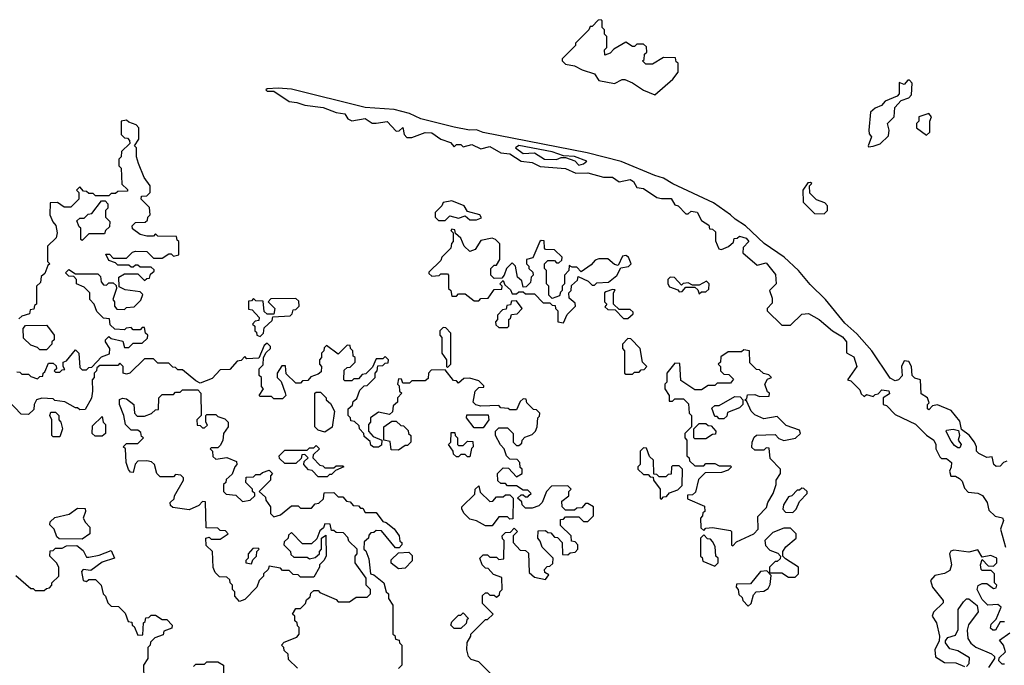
# Model space of a CAD drawing. Extents: x 2889633 to 3052318, y 540750 to 918690.
# Tile 387 of 656: x 2949065 to 2953484, y 801355 to 804250. Entities that reach past the tile are written whole.
import ezdxf

# ---------------------------------------------------------------- set-up
doc = ezdxf.new("R2010")
doc.units = 0

msp = doc.modelspace()

# ---------------------------------------------------------------- linework, layer by layer
at = {"layer": '0CON02XD'}
for points in [[(2951915, 803912.5), (2951996.4, 803983.6), (2952020, 804015), (2952020, 804055), (2952011.7, 804061.7), (2952008.3, 804078.3), (2951955, 804080), (2951905, 804050), (2951875, 804050), (2951860, 804065), (2951868.3, 804071.7), (2951870, 804095), (2951880, 804105), (2951878.3, 804128.3), (2951865, 804140), (2951835, 804140), (2951825, 804130), (2951815, 804130), (2951785, 804150), (2951731.7, 804118.3), (2951715, 804100), (2951691.7, 804091.7), (2951690, 804115), (2951700, 804125), (2951700, 804175), (2951690, 804185), (2951690, 804205), (2951680, 804215), (2951680, 804245), (2951675, 804250), (2951661.7, 804248.3), (2951635, 804220), (2951625, 804220), (2951620, 804205), (2951560, 804145), (2951560, 804135), (2951500, 804075), (2951500, 804065), (2951515, 804050), (2951555, 804043.3), (2951590, 804025), (2951645, 804007.5), (2951665, 803977.5), (2951735, 803963.3), (2951768.3, 803981.7), (2951781.7, 803981.7), (2951815, 803967.5), (2951865, 803933.3), (2951915, 803912.5)], [(2953495, 802270), (2953480, 802265), (2953465, 802247.5), (2953447, 802247), (2953437.5, 802255), (2953430, 802290), (2953405, 802287.5), (2953370, 802305), (2953360, 802315), (2953360, 802335), (2953350, 802355), (2953326.4, 802386.4), (2953291.7, 802411.7), (2953285, 802450), (2953245, 802497.5), (2953185, 802522.5), (2953161.7, 802518.3), (2953145, 802500), (2953140, 802505), (2953140, 802525), (2953147.5, 802532.5), (2953140, 802555), (2953111.7, 802571.7), (2953107.5, 802635), (2953083, 802643), (2953070, 802655), (2953067.5, 802695), (2953055, 802717.5), (2953035, 802720), (2953023.3, 802695), (2953026.4, 802653.6), (2953010, 802635), (2952995, 802631.2), (2952972.3, 802642.3), (2952890, 802765), (2952822.1, 802842.1), (2952769.1, 802889.1), (2952682, 802995), (2952612.2, 803062.2), (2952560, 803125), (2952496.2, 803185), (2952405.8, 803245.8), (2952323.3, 803325), (2952276.2, 803355), (2952255.6, 803375.6), (2952178.3, 803428.3), (2951996.7, 803513.3), (2951955, 803540), (2951915, 803550.8), (2951765, 803614.3), (2951612.5, 803652.5), (2951145, 803744), (2951115, 803756), (2951084.1, 803754.1), (2951015, 803768), (2950865, 803805.8), (2950815, 803830), (2950745, 803847.5), (2950615, 803856.2), (2950285, 803938), (2950225, 803942.5), (2950175, 803940), (2950170, 803935), (2950175, 803930), (2950205, 803930), (2950275, 803883.3), (2950309.3, 803879.3), (2950345, 803866.7), (2950426.4, 803856.4), (2950485, 803833.3), (2950525, 803827.5), (2950537.5, 803805), (2950555, 803796.7), (2950615, 803807.5), (2950646.7, 803786.7), (2950665, 803786.2)], [(2952875, 803680), (2952895, 803683.3), (2952927, 803693), (2952965, 803730), (2952967.5, 803755), (2952960, 803785), (2952990, 803815), (2952993, 803857), (2953021.7, 803888.3), (2953055, 803900), (2953067, 803913), (2953070, 803965), (2953058.3, 803978.3), (2953051.7, 803978.3), (2953035, 803960), (2953011.7, 803968.3), (2953011.7, 803918.3), (2953003, 803907), (2952950, 803885), (2952932.5, 803865), (2952905, 803853.3), (2952883.9, 803836.1), (2952876.7, 803755), (2952878.3, 803738.3), (2952887.5, 803725), (2952872.5, 803685), (2952875, 803680)], [(2953135, 803732.5), (2953150, 803745), (2953150, 803795), (2953157.5, 803815), (2953145, 803830), (2953100, 803815), (2953100, 803795), (2953090, 803785), (2953090, 803765), (2953135, 803732.5)], [(2949145, 802640), (2949155, 802650), (2949168.3, 802651.7), (2949170, 802665), (2949178.3, 802671.7), (2949195, 802710), (2949215, 802710), (2949228.3, 802698.3), (2949230, 802685), (2949220, 802675), (2949225, 802670), (2949245, 802670), (2949255, 802680), (2949268.3, 802681.7), (2949260, 802695), (2949260, 802715), (2949275, 802720), (2949315, 802770), (2949330, 802755), (2949335, 802690), (2949345, 802680), (2949365, 802680), (2949375, 802690), (2949388.3, 802691.7), (2949431.7, 802738.3), (2949468.3, 802751.7), (2949470, 802775), (2949450, 802805), (2949450, 802815), (2949465, 802830), (2949475, 802820), (2949528.3, 802808.3), (2949535, 802780), (2949555, 802780), (2949575, 802800), (2949615, 802800), (2949638.3, 802821.7), (2949640, 802835), (2949630, 802845), (2949625, 802870), (2949615, 802870), (2949605, 802860), (2949575, 802860), (2949565, 802870), (2949543, 802867), (2949535, 802860), (2949491.7, 802861.7), (2949471.7, 802881.7), (2949468.3, 802908.3), (2949441.7, 802911.7), (2949411.7, 802941.7), (2949400, 802975), (2949380, 802995), (2949380, 803025), (2949355, 803050), (2949320, 803065), (2949320, 803085), (2949308.3, 803098.3), (2949285, 803100), (2949270, 803115), (2949285, 803130), (2949315, 803110), (2949415, 803110), (2949428.3, 803098.3), (2949430, 803075), (2949441.7, 803061.7), (2949455, 803060), (2949465, 803070), (2949485, 803070), (2949498.3, 803058.3), (2949500, 803045), (2949482.5, 802995), (2949490, 802985), (2949490, 802965), (2949501.7, 802951.7), (2949535, 802950), (2949545, 802960), (2949578.3, 802961.7), (2949608.3, 802991.7), (2949618.3, 803018.3), (2949605, 803030), (2949538.3, 803038.3), (2949511.7, 803051.7), (2949510, 803095), (2949535, 803110), (2949595, 803110), (2949625, 803080), (2949635, 803090), (2949648.3, 803091.7), (2949651.7, 803108.3), (2949668.3, 803121.7), (2949668.3, 803128.3), (2949655, 803140), (2949605, 803140), (2949595, 803150), (2949585, 803150), (2949575, 803140), (2949565, 803140), (2949555, 803150), (2949505, 803150), (2949495, 803160), (2949465, 803170), (2949451.7, 803198.3), (2949468.3, 803198.3), (2949485, 803180), (2949545, 803180), (2949571.7, 803208.3), (2949585, 803212.5), (2949635, 803210), (2949665, 803180), (2949705, 803180), (2949735, 803200), (2949745, 803200), (2949755, 803190), (2949780, 803195), (2949780, 803255), (2949771.7, 803261.7), (2949768.3, 803278.3), (2949685, 803280), (2949675, 803290), (2949665, 803280), (2949635, 803280), (2949605, 803287.5), (2949571.7, 803311.7), (2949570, 803325), (2949585, 803340), (2949627.5, 803342.5), (2949638.3, 803351.7), (2949640, 803365), (2949650, 803375), (2949648.3, 803408.3), (2949610, 803445), (2949611.7, 803458.3), (2949635, 803460), (2949650, 803475), (2949650, 803505), (2949623, 803543), (2949597.5, 803605), (2949590, 803635), (2949590, 803675), (2949580, 803685), (2949600, 803715), (2949600, 803765), (2949588.3, 803778.3), (2949555, 803790), (2949545, 803800), (2949520, 803795), (2949520, 803735), (2949535, 803720), (2949548.3, 803718.3), (2949558.3, 803708.3), (2949560, 803695), (2949521.7, 803658.3), (2949520, 803635), (2949510, 803625), (2949510, 803595), (2949520, 803585), (2949523, 803513), (2949548.3, 803488.3), (2949548.3, 803481.7), (2949505, 803480), (2949495, 803470), (2949475, 803470), (2949465, 803460), (2949405, 803460), (2949395, 803470), (2949375, 803470), (2949365, 803480), (2949351.7, 803481.7), (2949335, 803500), (2949320, 803485), (2949330, 803475), (2949330, 803445), (2949295, 803410), (2949265, 803410), (2949235, 803430), (2949201.7, 803428.3), (2949200, 803375), (2949213, 803343), (2949227, 803327), (2949232.5, 803295), (2949228.3, 803271.7), (2949190, 803235), (2949190, 803165), (2949200, 803155), (2949191.7, 803148.3), (2949178.3, 803111.7), (2949161.7, 803098.3), (2949158.3, 803071.7), (2949140, 803055), (2949140, 802975), (2949131.7, 802968.3), (2949128.3, 802951.7), (2949111.7, 802948.3), (2949108.3, 802931.7), (2949075, 802920), (2949061.7, 802908.3)], [(2950665, 803786.2), (2950715, 803793.8), (2950755, 803750), (2950768.3, 803751.7), (2950785, 803766.7), (2950790, 803735), (2950802.5, 803722.5), (2950825, 803722.5), (2950885, 803743.8), (2950915, 803743.3), (2950955, 803714), (2950998.8, 803698.8), (2951015, 803680), (2951025, 803690), (2951045, 803690), (2951055, 803680), (2951095, 803690), (2951135, 803671.2), (2951175, 803681.2), (2951225, 803653.3), (2951265, 803648.8), (2951316.1, 803616.1), (2951365, 803610), (2951401.7, 803591.7), (2951515, 803582.5), (2951561.7, 803561.7), (2951615, 803563.3), (2951685, 803543.3), (2951725, 803543.3), (2951755, 803522.5), (2951805, 803533.8), (2951820, 803525), (2951835, 803497.5), (2951865, 803492.5), (2951925, 803453.3), (2951945, 803447.5), (2951988.3, 803448.3), (2952005, 803420), (2952020, 803415), (2952055, 803380), (2952065, 803380), (2952078.3, 803391.7), (2952105, 803387.5), (2952125, 803350), (2952158.3, 803328.3), (2952161.7, 803311.7), (2952175, 803310), (2952188.3, 803298.3), (2952188.3, 803258.3), (2952203, 803223), (2952215, 803220), (2952247, 803233), (2952268.3, 803251.7), (2952271.7, 803268.3), (2952285, 803270), (2952295, 803280), (2952325, 803270), (2952337.5, 803255), (2952311.7, 803228.3), (2952310, 803205), (2952375, 803150), (2952415, 803160), (2952457, 803107), (2952460, 803065), (2952430, 803035), (2952441.7, 803001.7), (2952441.7, 802978.3), (2952420, 802955), (2952420, 802945), (2952485, 802880), (2952525, 802880), (2952575, 802930), (2952605, 802932.5), (2952652.5, 802905), (2952712.5, 802855), (2952758.2, 802828.2), (2952775.8, 802805), (2952776.4, 802756.4), (2952808.3, 802738.3), (2952822.5, 802695), (2952780, 802635), (2952795, 802630), (2952835, 802590), (2952841.7, 802571.7), (2952855, 802560), (2952865, 802570), (2952895, 802560), (2952905, 802570), (2952918.3, 802571.7), (2952935, 802590), (2952966.4, 802586.4), (2952968.3, 802571.7), (2952940, 802555), (2952940, 802525), (2952955, 802520), (2952995, 802480), (2953086.1, 802436.1), (2953135, 802387.5), (2953167.5, 802365), (2953176.7, 802345), (2953177.5, 802325), (2953195, 802290), (2953203, 802283), (2953225, 802282.5), (2953246.7, 802265), (2953246.4, 802243.6), (2953237.5, 802225), (2953243.6, 802203.6), (2953265, 802202.5), (2953283, 802193), (2953295, 802180), (2953305, 802150), (2953321.7, 802131.7), (2953365, 802127.5), (2953386.4, 802116.4), (2953407.5, 802085), (2953415, 802050), (2953443, 802023), (2953476.1, 802016.1), (2953480, 802005), (2953467.5, 801965), (2953490, 801885)], [(2951575, 803597.5), (2951595, 803603.3), (2951610, 803615), (2951555, 803636.2), (2951505, 803640), (2951455, 803658), (2951305, 803685.8), (2951290, 803675), (2951325, 803650), (2951375, 803653.3), (2951420, 803625), (2951475, 803623.8), (2951495, 803632.5), (2951515, 803632.5), (2951556.7, 803616.7), (2951575, 803597.5)], [(2952675, 803380), (2952690, 803395), (2952690, 803415), (2952678.3, 803428.3), (2952641.7, 803441.7), (2952611.7, 803471.7), (2952610, 803505), (2952620, 803515), (2952615, 803520), (2952601.7, 803518.3), (2952580, 803485), (2952581.7, 803431.7), (2952631.7, 803381.7), (2952675, 803380)], [(2949345, 803260), (2949340, 803265), (2949340, 803315), (2949331.7, 803321.7), (2949321.7, 803348.3), (2949335, 803360), (2949355, 803360), (2949371.7, 803378.3), (2949388.3, 803381.7), (2949431.7, 803438.3), (2949448.3, 803438.3), (2949460, 803425), (2949460, 803405), (2949450, 803395), (2949450, 803365), (2949470, 803345), (2949468.3, 803321.7), (2949450, 803305), (2949445, 803290), (2949375, 803290), (2949345, 803260)], [(2950975, 803350), (2950995, 803370), (2951035, 803360), (2951065, 803370), (2951085, 803352.5), (2951115, 803352.5), (2951138.3, 803361.7), (2951130, 803375), (2951075, 803390), (2951060, 803415), (2951005, 803437.5), (2950965, 803430), (2950960, 803415), (2950930, 803385), (2950930, 803365), (2950945, 803350), (2950975, 803350)], [(2951505, 802890), (2951521.7, 802928.3), (2951560, 802965), (2951558.3, 802978.3), (2951531.7, 803001.7), (2951530, 803025), (2951540, 803035), (2951541.7, 803058.3), (2951568.3, 803081.7), (2951571.7, 803098.3), (2951617, 803077), (2951635, 803060), (2951645, 803060), (2951655, 803070), (2951707, 803073), (2951745, 803102.5), (2951762.5, 803137.5), (2951797, 803143), (2951810, 803155), (2951797.5, 803185), (2951785, 803192.5), (2951770.7, 803189.3), (2951751.7, 803148.3), (2951735, 803152.5), (2951705, 803177.5), (2951665, 803177.5), (2951648.3, 803171.7), (2951629.3, 803150.7), (2951585, 803120), (2951565, 803140), (2951545, 803140), (2951531.7, 803148.3), (2951530, 803125), (2951510, 803105), (2951510, 803065), (2951500, 803055), (2951500, 803035), (2951491.7, 803028.3), (2951488.3, 803011.7), (2951455, 803000), (2951440, 803015), (2951440, 803055), (2951430, 803065), (2951430, 803125), (2951420, 803135), (2951420, 803155), (2951435, 803170), (2951465, 803170), (2951475, 803160), (2951485, 803160), (2951498.3, 803171.7), (2951500, 803185), (2951465, 803217.5), (2951425, 803220), (2951420, 803225), (2951418.3, 803258.3), (2951405, 803260), (2951400, 803255), (2951368.3, 803181.7), (2951340, 803175), (2951340, 803155), (2951350, 803145), (2951350, 803135), (2951368.3, 803118.3), (2951370, 803105), (2951360, 803095), (2951358.3, 803071.7), (2951338.3, 803051.7), (2951325, 803050), (2951318.3, 803078.3), (2951300, 803095), (2951290, 803145), (2951275, 803160), (2951250, 803135), (2951240, 803105), (2951228.3, 803091.7), (2951195, 803090), (2951180, 803105), (2951180, 803135), (2951195, 803150), (2951205, 803150), (2951220, 803175), (2951220, 803245), (2951200, 803265), (2951185, 803270), (2951135, 803260), (2951110, 803220), (2951085, 803210), (2951060, 803235), (2951045, 803270), (2951021.7, 803291.7), (2951018.3, 803308.3), (2951005, 803310), (2951000, 803305), (2951010, 803295), (2951010, 803255), (2951003, 803247), (2951000, 803225), (2950960, 803185), (2950955, 803170), (2950901.7, 803118.3), (2950901.7, 803111.7), (2950915, 803100), (2950947, 803103), (2950955, 803110), (2950985, 803110), (2950990, 803105), (2950990, 803045), (2951000, 803035), (2951005, 803010), (2951025, 803010), (2951035, 803020), (2951065, 803020), (2951105, 802990), (2951125, 802990), (2951135, 803000), (2951168.3, 803001.7), (2951188.3, 803031.7), (2951195, 803040), (2951228.3, 803041.7), (2951230, 803055), (2951220, 803065), (2951235, 803080), (2951241.7, 803061.7), (2951268.3, 803038.3), (2951275, 803020), (2951295, 803020), (2951305, 803030), (2951325, 803030), (2951335, 803020), (2951375, 803020), (2951415, 802980), (2951445, 802980), (2951455, 802970), (2951468.3, 802968.3), (2951470, 802955), (2951480, 802945), (2951480, 802895), (2951505, 802890)], [(2952115, 803020), (2952125, 803030), (2952145, 803030), (2952158.3, 803041.7), (2952160, 803065), (2952147, 803077), (2952115, 803060), (2952085, 803060), (2952065, 803070), (2952043, 803067), (2952035, 803060), (2952003.9, 803093.9), (2951985, 803096.2), (2951973.3, 803085), (2951973.3, 803065), (2951982, 803052), (2952018.3, 803038.3), (2952025, 803030), (2952038.3, 803031.7), (2952055, 803050), (2952095, 803050), (2952108.3, 803038.3), (2952115, 803020)], [(2951795, 802910), (2951818.3, 802931.7), (2951818.3, 802938.3), (2951805, 802950), (2951755, 802950), (2951730, 802975), (2951730, 803025), (2951738.3, 803038.3), (2951725, 803040), (2951695, 803030), (2951690, 803025), (2951690, 802985), (2951700, 802975), (2951691.7, 802961.7), (2951705, 802950), (2951738.3, 802948.3), (2951775, 802910), (2951795, 802910)], [(2950145, 802830), (2950160, 802845), (2950161.7, 802868.3), (2950198.3, 802901.7), (2950201.7, 802918.3), (2950278.3, 802921.7), (2950288.3, 802931.7), (2950291.7, 802948.3), (2950305, 802950), (2950320, 802965), (2950318.3, 802988.3), (2950305, 803000), (2950191.7, 802998.3), (2950180, 802985), (2950210, 802955), (2950205, 802930), (2950175, 802930), (2950161.7, 802941.7), (2950158.3, 802988.3), (2950125, 802990), (2950115, 803000), (2950105, 802990), (2950091.7, 802988.3), (2950091.7, 802951.7), (2950108.3, 802948.3), (2950140, 802915), (2950138.3, 802901.7), (2950121.7, 802898.3), (2950110, 802885), (2950120, 802875), (2950120, 802855), (2950128.3, 802848.3), (2950130, 802835), (2950145, 802830)], [(2951255, 802870), (2951260, 802875), (2951260, 802905), (2951268.3, 802911.7), (2951271.7, 802928.3), (2951298.3, 802931.7), (2951320, 802955), (2951295, 802990), (2951271.7, 802988.3), (2951268.3, 802971.7), (2951251.7, 802968.3), (2951248.3, 802951.7), (2951231.7, 802948.3), (2951210, 802925), (2951210, 802905), (2951200, 802895), (2951201.7, 802881.7), (2951215, 802870), (2951255, 802870)], [(2949185, 802770), (2949155, 802770), (2949145, 802780), (2949115, 802790), (2949081.7, 802821.7), (2949080, 802865), (2949091.7, 802878.3), (2949185, 802880), (2949195, 802870), (2949220, 802835), (2949220, 802815), (2949210, 802805), (2949210, 802795), (2949185, 802770)], [(2950985, 802690), (2951000, 802705), (2951000, 802845), (2950978.3, 802868.3), (2950965, 802870), (2950950, 802855), (2950950, 802835), (2950960, 802825), (2950960, 802755), (2950980, 802725), (2950980, 802695), (2950985, 802690)], [(2951218.3, 801278.3), (2951125, 801370), (2951091.7, 801381.7), (2951080, 801395), (2951072.5, 801425), (2951073, 801457), (2951090, 801485), (2951090, 801495), (2951155, 801560), (2951165, 801560), (2951190, 801585), (2951141.7, 801631.7), (2951141.7, 801668.3), (2951155, 801680), (2951165, 801680), (2951175, 801670), (2951195, 801670), (2951205, 801660), (2951218.3, 801671.7), (2951220, 801685), (2951230, 801695), (2951228.3, 801748.3), (2951191.7, 801761.7), (2951168.3, 801788.3), (2951155, 801790), (2951140, 801805), (2951130, 801835), (2951145, 801850), (2951165, 801850), (2951175, 801840), (2951205, 801840), (2951215, 801830), (2951238.3, 801831.7), (2951240, 801915), (2951231.7, 801921.7), (2951230, 801935), (2951245, 801950), (2951268.3, 801951.7), (2951285, 801970), (2951300, 801955), (2951280, 801935), (2951280, 801905), (2951311.7, 801871.7), (2951335, 801870), (2951348.3, 801858.3), (2951351.7, 801771.7), (2951375, 801750), (2951425, 801740), (2951440, 801760), (2951421.7, 801771.7), (2951420, 801785), (2951431.7, 801798.3), (2951445, 801800), (2951458.3, 801811.7), (2951460, 801835), (2951410, 801885), (2951401.7, 801911.7), (2951390, 801925), (2951391.7, 801958.3), (2951425, 801960), (2951435, 801950), (2951448.3, 801948.3), (2951465, 801930), (2951478.3, 801928.3), (2951500, 801905), (2951501.7, 801851.7), (2951525, 801850), (2951535, 801860), (2951558.3, 801861.7), (2951570, 801875), (2951570, 801895), (2951558.3, 801908.3), (2951541.7, 801911.7), (2951540, 801935), (2951491.7, 801981.7), (2951491.7, 802008.3), (2951505, 802010), (2951515, 802020), (2951575, 802020), (2951595, 802000), (2951615, 802000), (2951640, 802025), (2951640, 802065), (2951615, 802080), (2951605, 802080), (2951588.3, 802061.7), (2951565, 802060), (2951555, 802050), (2951515, 802050), (2951500, 802065), (2951498.3, 802091.7), (2951530, 802115), (2951530, 802135), (2951540, 802145), (2951525, 802160), (2951451.7, 802158.3), (2951430, 802135), (2951410, 802085), (2951395, 802070), (2951365, 802060), (2951335, 802060), (2951320, 802075), (2951318.3, 802088.3), (2951300, 802105), (2951315, 802120), (2951325, 802120), (2951335, 802110), (2951345, 802110), (2951351.7, 802118.3), (2951360, 802125), (2951345, 802140), (2951325, 802140), (2951295, 802160), (2951255, 802160), (2951245, 802170), (2951225, 802170), (2951211.7, 802181.7), (2951210, 802215), (2951235, 802240), (2951258.3, 802238.3), (2951295, 802200), (2951320, 802215), (2951320, 802235), (2951311.7, 802241.7), (2951310, 802265), (2951298.3, 802278.3), (2951265, 802280), (2951250, 802295), (2951240, 802325), (2951223, 802343), (2951200, 802385), (2951200, 802405), (2951215, 802420), (2951255, 802420), (2951280, 802395), (2951280, 802355), (2951295, 802340), (2951305, 802340), (2951318.3, 802351.7), (2951320, 802365), (2951331.7, 802378.3), (2951365, 802390), (2951380, 802405), (2951387.5, 802425), (2951390, 802465), (2951398.3, 802471.7), (2951400, 802485), (2951385, 802500), (2951371.7, 802501.7), (2951341.7, 802531.7), (2951338.3, 802548.3), (2951325, 802550), (2951311.7, 802538.3), (2951295, 802500), (2951265, 802500), (2951257, 802507), (2951225, 802510), (2951215, 802520), (2951135, 802517.5), (2951113, 802523), (2951100, 802535), (2951110, 802585), (2951125, 802600), (2951148.3, 802601.7), (2951148.3, 802608.3), (2951125, 802630), (2951085, 802642.5), (2951058.3, 802641.7), (2951035, 802620), (2951025, 802630), (2951011.7, 802631.7), (2950975, 802680), (2950911.7, 802678.3), (2950900, 802665), (2950898.3, 802641.7), (2950885, 802630), (2950825, 802630), (2950815, 802620), (2950785, 802620), (2950778.3, 802638.3), (2950765, 802640), (2950760, 802615), (2950768.3, 802608.3), (2950770, 802585), (2950780, 802575), (2950760, 802555), (2950760, 802535), (2950741.7, 802518.3), (2950738.3, 802491.7), (2950725, 802480), (2950675, 802490), (2950640, 802465), (2950640, 802445), (2950630, 802435), (2950630, 802405), (2950651.7, 802381.7), (2950690, 802365), (2950688.3, 802341.7), (2950675, 802332.5), (2950653, 802333), (2950641.7, 802341.7), (2950638.3, 802358.3), (2950611.7, 802381.7), (2950610, 802395), (2950590, 802415), (2950588.3, 802428.3), (2950568.3, 802448.3), (2950551.7, 802451.7), (2950550, 802465), (2950540, 802475), (2950540, 802505), (2950558.3, 802521.7), (2950561.7, 802538.3), (2950578.3, 802551.7), (2950591.7, 802588.3), (2950611.7, 802608.3), (2950625, 802610), (2950660, 802645), (2950660, 802665), (2950670, 802675), (2950671.7, 802698.3), (2950695, 802700), (2950705, 802710), (2950718.3, 802711.7), (2950720, 802725), (2950705, 802740), (2950695, 802730), (2950665, 802730), (2950648.3, 802691.7), (2950618.3, 802661.7), (2950601.7, 802658.3), (2950585, 802640), (2950565, 802640), (2950555, 802630), (2950525, 802630), (2950520, 802635), (2950521.7, 802678.3), (2950535, 802690), (2950548.3, 802691.7), (2950570, 802715), (2950570, 802735), (2950561.7, 802741.7), (2950560, 802765), (2950550, 802775), (2950548.3, 802788.3), (2950535, 802790), (2950495, 802750), (2950441.7, 802788.3), (2950431.7, 802778.3), (2950430, 802765), (2950420, 802755), (2950420, 802735), (2950410, 802725), (2950410, 802705), (2950420, 802695), (2950418.3, 802671.7), (2950405, 802660), (2950371.7, 802648.3), (2950358.3, 802631.7), (2950335, 802630), (2950325, 802620), (2950305, 802620), (2950261.7, 802661.7), (2950258.3, 802698.3), (2950241.7, 802698.3), (2950220, 802665), (2950220, 802645), (2950238.3, 802628.3), (2950257, 802577), (2950260, 802565), (2950245, 802550), (2950205, 802550), (2950195, 802560), (2950145, 802560), (2950140, 802565), (2950160, 802595), (2950150, 802605), (2950150, 802645), (2950140, 802655), (2950140, 802685), (2950158.3, 802701.7), (2950160, 802735), (2950171.7, 802758.3), (2950190, 802775), (2950190, 802785), (2950175, 802800), (2950161.7, 802788.3), (2950138.3, 802731.7), (2950085, 802730), (2950075, 802740), (2950058.3, 802721.7), (2950041.7, 802718.3), (2950008.3, 802681.7), (2949965, 802680), (2949928.3, 802641.7), (2949875, 802620), (2949855, 802630), (2949795, 802680), (2949775, 802680), (2949765, 802690), (2949751.7, 802691.7), (2949735, 802710), (2949685, 802710), (2949665, 802730), (2949625, 802730), (2949560, 802665), (2949545, 802660), (2949530, 802665), (2949530, 802695), (2949515, 802710), (2949505, 802700), (2949425, 802700), (2949411.7, 802688.3), (2949410, 802675), (2949400, 802665), (2949400, 802645), (2949390, 802635), (2949392.5, 802585), (2949387, 802553), (2949358.3, 802501.7), (2949335, 802500), (2949325, 802510), (2949315, 802510), (2949267, 802537), (2949223, 802543), (2949215, 802550), (2949165, 802552.5), (2949140, 802545), (2949130, 802525), (2949128.3, 802501.7), (2949105, 802480), (2949071.7, 802481.7), (2948978.3, 802578.3)], [(2951815, 802660), (2951825, 802670), (2951845, 802670), (2951855, 802680), (2951868.3, 802681.7), (2951880, 802695), (2951860, 802715), (2951850, 802775), (2951808.3, 802818.3), (2951795, 802820), (2951770, 802795), (2951770, 802775), (2951780, 802765), (2951780, 802665), (2951785, 802660), (2951815, 802660)], [(2952265, 801890), (2952281.7, 801908.3), (2952360, 801945), (2952380, 801965), (2952378.3, 802021.7), (2952417, 802063), (2952422.5, 802085), (2952447.5, 802125), (2952460, 802165), (2952460, 802185), (2952480, 802215), (2952480, 802235), (2952433, 802283), (2952428.3, 802328.3), (2952415, 802330), (2952405, 802320), (2952365, 802320), (2952351.7, 802331.7), (2952352.5, 802355), (2952361.7, 802378.3), (2952372.5, 802387.5), (2952455, 802390), (2952471.7, 802371.7), (2952495, 802362.5), (2952547, 802373), (2952570, 802395), (2952565, 802410), (2952505, 802430), (2952465, 802470), (2952405, 802460), (2952365, 802477.5), (2952347.5, 802495), (2952328.3, 802538.3), (2952320, 802545), (2952328.3, 802551.7), (2952331.7, 802568.3), (2952365, 802570), (2952385, 802560), (2952428.3, 802561.7), (2952430, 802575), (2952421.7, 802581.7), (2952410, 802615), (2952421.7, 802638.3), (2952440, 802645), (2952427, 802657), (2952403, 802663), (2952385, 802680), (2952371.7, 802681.7), (2952341.7, 802711.7), (2952340, 802765), (2952315, 802770), (2952305, 802760), (2952245, 802760), (2952211.7, 802738.3), (2952210, 802715), (2952200, 802705), (2952210, 802695), (2952210, 802675), (2952225, 802660), (2952248.3, 802658.3), (2952268.3, 802638.3), (2952255, 802620), (2952195, 802620), (2952185, 802610), (2952155, 802610), (2952125, 802590), (2952095, 802590), (2952031.7, 802631.7), (2952028.3, 802708.3), (2952005, 802710), (2951970, 802665), (2951970, 802625), (2951960, 802615), (2951960, 802595), (2951980, 802565), (2951980, 802540), (2951995, 802540), (2952005, 802550), (2952045, 802550), (2952067, 802527), (2952070, 802485), (2952080, 802475), (2952080, 802425), (2952050, 802395), (2952050, 802375), (2952060, 802365), (2952060, 802295), (2952070, 802285), (2952071.7, 802271.7), (2952095, 802250), (2952135, 802250), (2952145, 802260), (2952185, 802260), (2952205, 802250), (2952255, 802250), (2952260, 802245), (2952245, 802230), (2952215, 802220), (2952141.7, 802218.3), (2952111.7, 802188.3), (2952098.3, 802131.7), (2952085, 802120), (2952061.7, 802118.3), (2952061.7, 802101.7), (2952138.3, 802068.3), (2952140, 802045), (2952131.7, 802038.3), (2952130, 802025), (2952120, 802015), (2952121.7, 801971.7), (2952135, 801960), (2952145, 801970), (2952175, 801972.5), (2952255, 801960), (2952260, 801955), (2952260, 801895), (2952265, 801890)], [(2949051.7, 802671.7), (2949065, 802670), (2949075, 802660), (2949105, 802660), (2949115, 802650), (2949145, 802640)], [(2950311.7, 801341.7), (2950271.7, 801381.7), (2950270, 801405), (2950251.7, 801421.7), (2950250, 801435), (2950240, 801445), (2950251.7, 801458.3), (2950308.3, 801481.7), (2950320, 801495), (2950320, 801525), (2950311.7, 801531.7), (2950310, 801545), (2950300, 801555), (2950300, 801575), (2950290, 801585), (2950305, 801610), (2950325, 801610), (2950348.3, 801631.7), (2950351.7, 801648.3), (2950368.3, 801661.7), (2950371.7, 801678.3), (2950385, 801690), (2950405, 801690), (2950411.7, 801681.7), (2950485, 801650), (2950495, 801640), (2950545, 801640), (2950575, 801660), (2950625, 801660), (2950640, 801675), (2950640, 801695), (2950620, 801715), (2950620, 801745), (2950570, 801815), (2950570, 801845), (2950580, 801855), (2950580, 801875), (2950541.7, 801911.7), (2950538.3, 801928.3), (2950518.3, 801948.3), (2950485, 801950), (2950475, 801960), (2950465, 801960), (2950458.3, 801988.3), (2950435, 801990), (2950428.3, 801971.7), (2950411.7, 801958.3), (2950398.3, 801921.7), (2950375, 801900), (2950335, 801900), (2950285, 801950), (2950271.7, 801938.3), (2950270, 801925), (2950251.7, 801908.3), (2950250, 801895), (2950280, 801865), (2950281.7, 801851.7), (2950295, 801840), (2950355, 801840), (2950365, 801832.5), (2950391.7, 801838.3), (2950410, 801855), (2950410, 801865), (2950420, 801875), (2950420, 801925), (2950438.3, 801938.3), (2950440, 801845), (2950430, 801825), (2950410, 801805), (2950410, 801795), (2950385, 801750), (2950325, 801750), (2950315, 801760), (2950291.7, 801761.7), (2950275, 801780), (2950245, 801780), (2950235, 801790), (2950185, 801800), (2950180, 801785), (2950160, 801765), (2950160, 801755), (2950140, 801735), (2950130, 801705), (2950075, 801650), (2950051.7, 801641.7), (2950030, 801665), (2950030, 801685), (2950020, 801695), (2950020, 801715), (2950010, 801725), (2950008.3, 801738.3), (2949995, 801750), (2949961.7, 801751.7), (2949941.7, 801771.7), (2949933, 801793), (2949930, 801865), (2949901.7, 801891.7), (2949900, 801925), (2949915, 801930), (2949925, 801920), (2949965, 801920), (2950000, 801945), (2949988.3, 801958.3), (2949965, 801960), (2949955, 801970), (2949901.7, 801971.7), (2949898.3, 802088.3), (2949885, 802090), (2949868.3, 802071.7), (2949825, 802052.5), (2949753, 802063), (2949741.7, 802071.7), (2949740, 802085), (2949758.3, 802101.7), (2949760, 802115), (2949800, 802185), (2949800, 802195), (2949788.3, 802208.3), (2949765, 802210), (2949755, 802200), (2949695, 802200), (2949680, 802215), (2949670, 802255), (2949657, 802267), (2949635, 802272.5), (2949595, 802270), (2949583, 802257), (2949575, 802220), (2949561.7, 802221.7), (2949553, 802233), (2949542.5, 802265), (2949540, 802325), (2949530, 802335), (2949545, 802350), (2949595, 802350), (2949620, 802375), (2949611.7, 802381.7), (2949608.3, 802398.3), (2949595, 802410), (2949565, 802410), (2949540, 802435), (2949532.5, 802475), (2949512.5, 802525), (2949513.6, 802546.4), (2949527, 802553), (2949545, 802550), (2949577.5, 802525), (2949580, 802485), (2949591.7, 802471.7), (2949625, 802472.5), (2949656.1, 802483.9), (2949675, 802500), (2949688.3, 802501.7), (2949690, 802555), (2949705, 802570), (2949755, 802570), (2949765, 802580), (2949785, 802580), (2949795, 802590), (2949865, 802590), (2949877.5, 802575), (2949880, 802475), (2949860, 802455), (2949861.7, 802431.7), (2949875, 802430), (2949885, 802420), (2949895, 802420), (2949908.3, 802431.7), (2949900, 802445), (2949900, 802475), (2949905, 802480), (2949945, 802480), (2949955, 802470), (2949985, 802460), (2950000, 802445), (2950000, 802425), (2949980, 802395), (2949977, 802363), (2949965, 802340), (2949955, 802330), (2949925, 802330), (2949920, 802325), (2949930, 802315), (2949931.7, 802291.7), (2949945, 802280), (2949995, 802287.5), (2950038.3, 802268.3), (2950040, 802255), (2950030, 802245), (2950018.3, 802211.7), (2949991.7, 802188.3), (2949990, 802175), (2949980, 802165), (2949980, 802135), (2949991.7, 802121.7), (2950035, 802117.5), (2950065, 802090), (2950100, 802095), (2950120, 802115), (2950120, 802125), (2950110, 802135), (2950110, 802145), (2950080, 802175), (2950081.7, 802198.3), (2950115, 802200), (2950125, 802210), (2950145, 802210), (2950155, 802220), (2950185, 802230), (2950200, 802215), (2950190, 802205), (2950190, 802185), (2950140, 802135), (2950168.3, 802108.3), (2950170, 802095), (2950190, 802065), (2950190, 802035), (2950205, 802020), (2950235, 802030), (2950285, 802070), (2950315, 802070), (2950325, 802060), (2950375, 802060), (2950391.7, 802078.3), (2950408.3, 802081.7), (2950428.3, 802101.7), (2950431.7, 802128.3), (2950475, 802130), (2950495, 802110), (2950515, 802110), (2950531.7, 802091.7), (2950548.3, 802088.3), (2950561.7, 802071.7), (2950585, 802070), (2950595, 802060), (2950605, 802060), (2950615, 802040), (2950665, 802040), (2950695, 802000), (2950710, 801995), (2950746.4, 801966.4), (2950767.5, 801935), (2950771.7, 801911.7), (2950780, 801905), (2950780, 801895), (2950768.3, 801881.7), (2950751.7, 801881.7), (2950688.3, 801958.3), (2950665, 801960), (2950655, 801950), (2950641.7, 801948.3), (2950631.7, 801938.3), (2950630, 801925), (2950611.7, 801908.3), (2950610, 801875), (2950618.3, 801868.3), (2950631.7, 801831.7), (2950640, 801765), (2950655, 801760), (2950700, 801725), (2950710, 801685), (2950720, 801675), (2950720, 801655), (2950740, 801625), (2950740, 801495), (2950748.3, 801488.3), (2950751.7, 801471.7), (2950768.3, 801468.3), (2950770, 801455), (2950780, 801445), (2950780, 801355), (2950765, 801340)], [(2950435, 802400), (2950405, 802410), (2950390, 802425), (2950390, 802575), (2950395, 802580), (2950415, 802580), (2950440, 802555), (2950440, 802545), (2950459.3, 802529.3), (2950477.5, 802495), (2950467, 802423), (2950435, 802400)], [(2952225, 802460), (2952205, 802460), (2952195, 802470), (2952185, 802470), (2952171.7, 802508.3), (2952185, 802520), (2952205, 802520), (2952275, 802560), (2952298.3, 802558.3), (2952310, 802545), (2952310, 802525), (2952295, 802510), (2952241.7, 802488.3), (2952238.3, 802471.7), (2952225, 802460)], [(2949245, 802380), (2949215, 802380), (2949210, 802385), (2949210, 802455), (2949200, 802475), (2949205, 802490), (2949225, 802490), (2949240, 802475), (2949240, 802455), (2949250, 802445), (2949257.5, 802415), (2949245, 802380)], [(2951145, 802420), (2951105, 802420), (2951070, 802465), (2951071.7, 802478.3), (2951168.3, 802478.3), (2951170, 802455), (2951145, 802420)], [(2949435, 802382.5), (2949403, 802383), (2949390, 802395), (2949391.7, 802428.3), (2949435, 802470), (2949440, 802445), (2949450, 802435), (2949450, 802395), (2949435, 802382.5)], [(2950765, 802320), (2950731.7, 802321.7), (2950728.3, 802358.3), (2950700, 802365), (2950700, 802425), (2950735, 802450), (2950755, 802450), (2950775, 802430), (2950788.3, 802428.3), (2950808.3, 802408.3), (2950810, 802395), (2950820, 802385), (2950820, 802355), (2950805, 802340), (2950795, 802340), (2950765, 802320)], [(2952145, 802370), (2952095, 802370), (2952090, 802375), (2952090, 802415), (2952115, 802440), (2952145, 802440), (2952155, 802430), (2952168.3, 802428.3), (2952190, 802405), (2952188.3, 802391.7), (2952175, 802390), (2952145, 802370)], [(2951085, 802290), (2951075, 802290), (2951065, 802300), (2951045, 802300), (2951035, 802290), (2951025, 802290), (2951011.7, 802301.7), (2951010, 802315), (2950990, 802345), (2951000, 802355), (2951001.7, 802398.3), (2951018.3, 802398.3), (2951020, 802385), (2951030, 802375), (2951030, 802345), (2951035, 802340), (2951055, 802340), (2951075, 802360), (2951098.3, 802358.3), (2951100, 802335), (2951093, 802327), (2951085, 802290)], [(2953285, 802330), (2953275, 802330), (2953260.7, 802340.7), (2953245, 802360), (2953223, 802403), (2953225, 802410), (2953255, 802413.3), (2953278.3, 802408.3), (2953282.5, 802385), (2953277.5, 802365), (2953290, 802345), (2953285, 802330)], [(2950445, 802200), (2950405, 802200), (2950378.3, 802228.3), (2950361.7, 802231.7), (2950340, 802255), (2950341.7, 802268.3), (2950360, 802285), (2950345, 802300), (2950331.7, 802298.3), (2950328.3, 802281.7), (2950305, 802260), (2950255, 802260), (2950231.7, 802281.7), (2950230, 802295), (2950255, 802320), (2950355, 802320), (2950365, 802330), (2950385, 802330), (2950395, 802340), (2950410, 802325), (2950381.7, 802298.3), (2950380, 802285), (2950411.7, 802251.7), (2950425, 802250), (2950435, 802240), (2950475, 802240), (2950485, 802250), (2950515, 802250), (2950520, 802245), (2950481.7, 802228.3), (2950465, 802210), (2950455, 802210), (2950445, 802200)], [(2951945, 802100), (2951955, 802110), (2951968.3, 802111.7), (2951981.7, 802128.3), (2952018.3, 802141.7), (2952038.3, 802161.7), (2952040, 802235), (2952025, 802250), (2951995, 802250), (2951990, 802245), (2951988.3, 802211.7), (2951975, 802210), (2951965, 802200), (2951935, 802200), (2951925, 802210), (2951911.7, 802211.7), (2951910, 802275), (2951891.7, 802291.7), (2951878.3, 802328.3), (2951865, 802330), (2951850, 802315), (2951850, 802255), (2951840, 802245), (2951840, 802235), (2951865, 802210), (2951885, 802210), (2951895, 802200), (2951908.3, 802198.3), (2951910, 802185), (2951940, 802145), (2951940, 802105), (2951945, 802100)], [(2951185, 801980), (2951155, 801980), (2951115, 802002.5), (2951085, 802010), (2951060, 802035), (2951050, 802055), (2951050, 802065), (2951108.3, 802121.7), (2951110, 802145), (2951125, 802160), (2951131.7, 802131.7), (2951175, 802090), (2951188.3, 802091.7), (2951205, 802110), (2951235, 802110), (2951245, 802120), (2951265, 802120), (2951280, 802105), (2951278.3, 802011.7), (2951265, 802010), (2951255, 802020), (2951215, 802020), (2951185, 801980)], [(2952535, 802040), (2952550, 802055), (2952565, 802090), (2952600, 802125), (2952600, 802135), (2952585, 802147.5), (2952575, 802150), (2952565, 802140), (2952555, 802140), (2952530, 802115), (2952515, 802110), (2952492.5, 802075), (2952490, 802055), (2952501.7, 802041.7), (2952535, 802040)], [(2949345, 801920), (2949241.7, 801921.7), (2949231.7, 801931.7), (2949220, 801965), (2949200, 801985), (2949201.7, 801998.3), (2949223, 802017), (2949287, 802033), (2949325, 802060), (2949358.3, 802058.3), (2949360, 802045), (2949350, 802015), (2949360, 801995), (2949380, 801975), (2949380, 801945), (2949345, 801920)], [(2952545, 801750), (2952560, 801765), (2952560, 801795), (2952501.7, 801831.7), (2952490, 801845), (2952490, 801865), (2952503.6, 801886.4), (2952550, 801925), (2952550, 801945), (2952525, 801970), (2952495, 801970), (2952445, 801950), (2952410, 801915), (2952411.7, 801891.7), (2952431.7, 801871.7), (2952468.3, 801858.3), (2952480, 801845), (2952478.3, 801831.7), (2952465, 801820), (2952455, 801820), (2952430, 801795), (2952430, 801770), (2952485, 801770), (2952515, 801750), (2952545, 801750)], [(2952185, 801800), (2952200, 801815), (2952200, 801835), (2952190, 801845), (2952187, 801887), (2952175, 801910), (2952165, 801920), (2952151.7, 801921.7), (2952135, 801940), (2952120, 801925), (2952120, 801845), (2952128.3, 801838.3), (2952131.7, 801821.7), (2952185, 801800)], [(2949048.3, 801758.3), (2949115, 801700), (2949125, 801700), (2949135, 801690), (2949175, 801690), (2949185, 801700), (2949198.3, 801701.7), (2949210, 801715), (2949210, 801725), (2949240, 801755), (2949240, 801795), (2949230, 801815), (2949200, 801845), (2949201.7, 801868.3), (2949215, 801870), (2949225, 801880), (2949255, 801880), (2949275, 801890), (2949321.7, 801891.7), (2949349.3, 801869.3), (2949365, 801840), (2949375, 801840), (2949421.7, 801848.3), (2949475, 801870), (2949490, 801835), (2949435, 801817.5), (2949385, 801780), (2949350, 801785), (2949342.5, 801775), (2949350, 801735), (2949365, 801730), (2949375, 801740), (2949405, 801740), (2949430, 801715), (2949440, 801675), (2949450, 801665), (2949460, 801635), (2949475, 801620), (2949508.3, 801618.3), (2949538.3, 801588.3), (2949551.7, 801551.7), (2949568.3, 801548.3), (2949570, 801535), (2949578.3, 801528.3), (2949595, 801490), (2949618.3, 801491.7), (2949620, 801545), (2949628.3, 801551.7), (2949631.7, 801568.3), (2949645, 801570), (2949655, 801580), (2949675, 801580), (2949705, 801560), (2949725, 801560), (2949750, 801535), (2949748.3, 801521.7), (2949711.7, 801508.3), (2949708.3, 801491.7), (2949671.7, 801478.3), (2949651.7, 801458.3), (2949650, 801445), (2949640, 801435), (2949640, 801385), (2949620, 801355), (2949621.7, 801291.7)], [(2950105, 801810), (2950111.7, 801828.3), (2950127.5, 801845), (2950130, 801865), (2950140, 801875), (2950135, 801880), (2950111.7, 801878.3), (2950090, 801855), (2950090, 801835), (2950080, 801825), (2950080, 801815), (2950105, 801810)], [(2950765, 801787.5), (2950733, 801813), (2950731.7, 801828.3), (2950765, 801860), (2950811.7, 801861.7), (2950827, 801847), (2950827, 801823), (2950795, 801790), (2950765, 801787.5)], [(2953485, 801550), (2953465, 801550), (2953445, 801512.5), (2953432.5, 801512.5), (2953421.7, 801521.7), (2953425, 801540), (2953448.3, 801561.7), (2953470, 801615), (2953455, 801627.5), (2953410, 801625), (2953385, 801650), (2953362.5, 801695), (2953367, 801713), (2953385, 801722.5), (2953405, 801722.5), (2953435, 801700), (2953448.3, 801701.7), (2953450, 801715), (2953440, 801725), (2953440, 801765), (2953425, 801780), (2953385, 801780), (2953380, 801785), (2953377.5, 801805), (2953385, 801830), (2953411.7, 801801.7), (2953435, 801800), (2953450, 801815), (2953450, 801835), (2953423, 801847), (2953385, 801840), (2953365, 801872.5), (2953325, 801862.5), (2953258.3, 801871.7), (2953243.6, 801866.4), (2953237.5, 801855), (2953247.5, 801805), (2953239.3, 801780.7), (2953215, 801766.7), (2953171.7, 801758.3), (2953152.5, 801735), (2953162.5, 801705), (2953210, 801645), (2953210, 801635), (2953167, 801593), (2953160, 801575), (2953180, 801545), (2953193.3, 801485), (2953192.5, 801465), (2953172, 801425), (2953175, 801392.5), (2953215, 801367.5), (2953266.4, 801366.4), (2953305, 801350)], [(2952335, 801620), (2952348.3, 801631.7), (2952358.3, 801671.7), (2952370, 801685), (2952405, 801687.5), (2952425, 801700), (2952433, 801717), (2952437.5, 801757.5), (2952418.3, 801778.3), (2952390, 801775), (2952345, 801720), (2952281.7, 801718.3), (2952280, 801705), (2952290, 801695), (2952293, 801673), (2952308.3, 801658.3), (2952310, 801645), (2952335, 801620)], [(2953315, 801350), (2953327, 801363), (2953328.3, 801388.3), (2953275, 801420), (2953239.3, 801429.3), (2953220, 801455), (2953220, 801465), (2953230.7, 801479.3), (2953265, 801490), (2953277.5, 801515), (2953276.7, 801605), (2953300.5, 801639.5), (2953315, 801652.5), (2953325, 801652.5), (2953363, 801623), (2953367.5, 801595), (2953323, 801537), (2953317, 801513), (2953320, 801475), (2953334, 801454), (2953356.4, 801436.4), (2953426.2, 801406.2), (2953440, 801395), (2953440, 801385), (2953412.5, 801345)], [(2951045, 801520), (2951015, 801520), (2951000, 801535), (2951005, 801550), (2951035, 801580), (2951045, 801580), (2951055, 801590), (2951080, 801565), (2951071.7, 801558.3), (2951068.3, 801541.7), (2951045, 801520)], [(2953485, 801360), (2953475, 801360), (2953460, 801375), (2953461.7, 801388.3), (2953490, 801415), (2953480, 801445), (2953463, 801467), (2953509.3, 801500.7)], [(2949845, 801350), (2949855, 801360), (2949895, 801360), (2949905, 801370), (2949955, 801370), (2949980, 801355), (2949980, 801305)]]:
    msp.add_lwpolyline(points, dxfattribs=at)

doc.saveas('drawing.dxf')
